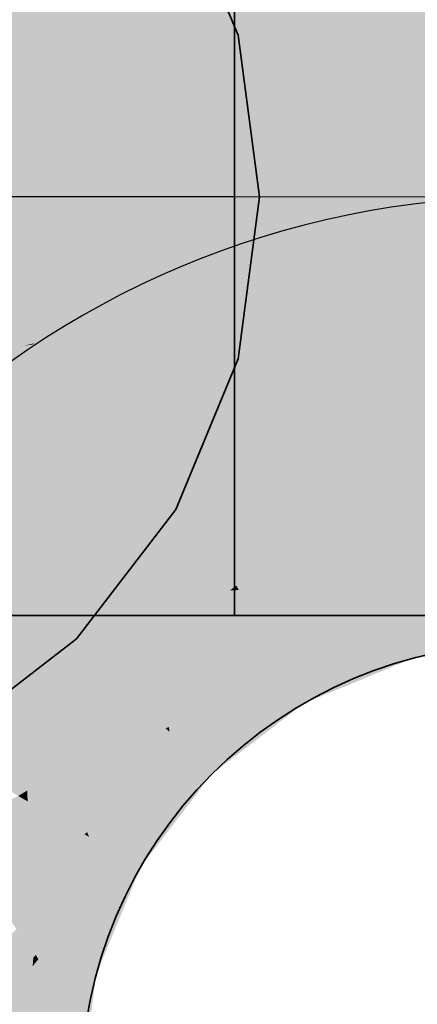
# Model space of a CAD drawing. Extents: x -350 to 540, y -53 to 541.
# Tile 473 of 569: x 249.14 to 250.56, y 207.42 to 210.95. Entities that reach past the tile are written whole.
import ezdxf
from ezdxf.lldxf.tags import DXFTag

# ---------------------------------------------------------------- set-up
doc = ezdxf.new("R2010")
doc.units = 0
doc.layers.get('0').update_dxf_attribs({"lineweight": 35})
for name, color, linetype, lineweight, true_color in [('L_Bauteil', 7, 'Continuous', 35, 0xababab), ('L_Bauteil-Shading', 7, 'Continuous', 35, 0xababab), ('L_Zuluft', 6, 'Continuous', 35, 0xff00ff), ('L_Zuluft-Shading', 6, 'Continuous', 35, 0xff00ff)]:
    doc.layers.add(name, color=color, linetype=linetype, lineweight=lineweight, true_color=true_color)
tags = doc.linetypes.add('STRICHPUNKT2', pattern=[12.7, 6.35, -3.175, 0, -3.175]).pattern_tags.tags
tags[10:11] = [DXFTag(74, 4), DXFTag(75, 0), DXFTag(340, '0'), DXFTag(46, 0.0), DXFTag(50, 0.0), DXFTag(44, 0.0), DXFTag(45, 0.0)]
tags[8:9] = [DXFTag(74, 4), DXFTag(75, 0), DXFTag(340, '0'), DXFTag(46, 0.0), DXFTag(50, 0.0), DXFTag(44, 0.0), DXFTag(45, 0.0)]
tags[6:7] = [DXFTag(74, 4), DXFTag(75, 0), DXFTag(340, '0'), DXFTag(46, 0.0), DXFTag(50, 0.0), DXFTag(44, 0.0), DXFTag(45, 0.0)]
tags[4:5] = [DXFTag(74, 4), DXFTag(75, 0), DXFTag(340, '0'), DXFTag(46, 0.0), DXFTag(50, 0.0), DXFTag(44, 0.0), DXFTag(45, 0.0)]

# ---------------------------------------------------------------- blocks, each defined once
blk = doc.blocks.new('3D-Ansicht-A06HSWBANL', base_point=(172.3963, 139.9809))
at = {"layer": 'L_Bauteil-Shading', "color": 254, "true_color": 0xcccccc}
for points in [[(248.6255, 211.1822), (248.821, 210.9274), (249.6957, 211.4324)], [(249.6957, 211.4324), (248.821, 210.9274), (249.9194, 210.8922)], [(248.821, 210.9274), (248.9439, 210.6308), (249.9194, 210.8922)], [(249.9194, 210.8922), (248.9439, 210.6308), (249.9958, 210.3124)], [(248.9439, 210.6308), (248.9858, 210.3124), (249.9958, 210.3124)], [(248.9858, 210.3124), (248.9439, 209.9941), (249.9194, 209.7327)], [(249.9958, 210.3124), (248.9858, 210.3124), (249.9194, 209.7327)], [(249.9194, 209.7327), (248.9439, 209.9941), (248.821, 209.6974)], [(249.9194, 209.7327), (248.821, 209.6974), (249.6957, 209.1924)], [(249.6957, 209.1924), (248.821, 209.6974), (248.6255, 209.4427)], [(248.3708, 209.2472), (249.2061, 208.8), (248.6255, 209.4427), (249.2682, 208.8)], [(249.3946, 208.8), (249.6957, 209.1924), (249.2682, 208.8), (248.6255, 209.4427)], [(249.2061, 208.8), (248.3708, 209.2472), (248.629, 208.8)], [(248.6873, 208.6989), (249.2061, 208.8), (248.629, 208.8)], [(248.6873, 208.6989), (249.3012, 208.6989), (249.2061, 208.8), (249.3397, 208.7285)], [(249.2061, 208.8), (249.3397, 208.7285), (249.2682, 208.8)], [(249.3397, 208.7285), (249.3946, 208.8), (249.2682, 208.8)], [(248.8127, 208.4818), (249.0181, 208.4818), (248.6873, 208.6989), (249.3012, 208.6989)]]:
    blk.add_solid(points, dxfattribs=at)
at = {"layer": 'L_Zuluft-Shading', "color": 212, "true_color": 0xcc00cc}
for points in [[(249.8347, 211.2962), (249.7689, 211.5418), (248.7901, 210.8635), (248.663, 211.0837)], [(250.9558, 208.9268), (250.9558, 209.181), (250.4486, 209.0051), (250.4204, 209.1106)], [(250.4486, 209.0051), (250.4204, 209.1106), (250.3081, 209.064)], [(250.3081, 209.064), (250.0063, 208.939), (250.4486, 209.0051), (250.0607, 208.9306)], [(250.4486, 209.0051), (250.0607, 208.9306), (250.4862, 208.865)], [(250.4862, 208.865), (250.9558, 208.9268), (250.4486, 209.0051)], [(250.0063, 208.939), (249.9215, 208.9039), (250.0607, 208.9306)], [(250.0607, 208.9306), (249.9215, 208.9039), (250.4862, 208.865), (250.1003, 208.7051)], [(250.039, 208.7003), (249.9215, 208.9039), (249.6403, 208.6882)], [(250.1003, 208.7051), (249.9215, 208.9039), (250.039, 208.7003)], [(250.0486, 208.6837), (250.1003, 208.7051), (250.039, 208.7003)], [(249.6403, 208.6882), (249.5659, 208.631), (249.6457, 208.6398)], [(249.6403, 208.6882), (250.0486, 208.6837), (250.039, 208.7003)], [(250.0486, 208.6837), (249.6403, 208.6882), (249.6457, 208.6398)], [(250.0486, 208.6837), (249.6457, 208.6398), (249.7172, 208.4294), (249.6709, 208.4131)], [(249.5659, 208.631), (249.6709, 208.4131), (249.6457, 208.6398)], [(249.5659, 208.631), (249.493, 208.5752), (249.6709, 208.4131), (249.6592, 208.409)], [(249.6592, 208.409), (249.493, 208.5752), (249.2773, 208.294)], [(249.6709, 208.4131), (249.6728, 208.3954), (249.7172, 208.4294)], [(249.2773, 208.294), (249.6728, 208.3954), (249.6592, 208.409)], [(249.6728, 208.3954), (249.2773, 208.294), (249.295, 208.2486)], [(249.6728, 208.3954), (249.295, 208.2486), (249.4186, 208.064), (249.378, 208.0362)], [(249.6592, 208.409), (249.6728, 208.3954), (249.6709, 208.4131)], [(249.2773, 208.294), (249.2202, 208.2196), (249.295, 208.2486)], [(249.2202, 208.2196), (249.378, 208.0362), (249.295, 208.2486)], [(249.2202, 208.2196), (249.1643, 208.1467), (249.378, 208.0362), (249.3679, 208.0292)], [(249.3679, 208.0292), (249.1643, 208.1467), (249.0287, 207.8194)], [(249.3679, 208.0292), (249.3845, 208.0196), (249.378, 208.0362)], [(249.378, 208.0362), (249.3845, 208.0196), (249.4186, 208.064)], [(249.0287, 207.8194), (249.3845, 208.0196), (249.3679, 208.0292)], [(249.3845, 208.0196), (249.0287, 207.8194), (249.0576, 207.7801)], [(249.319, 207.8615), (249.3845, 208.0196), (249.1247, 207.6888), (249.0576, 207.7801)], [(249.2247, 207.6337), (249.319, 207.8615), (249.1927, 207.5963), (249.1247, 207.6888)], [(249.0954, 207.6627), (249.1927, 207.5963), (249.1247, 207.6888)], [(249.1927, 207.5963), (249.0954, 207.6627), (249.1847, 207.587), (249.0506, 207.6229)], [(248.964, 207.3524), (249.1847, 207.587), (249.0506, 207.6229)], [(249.1927, 207.5963), (249.2032, 207.582), (249.2247, 207.6337)], [(248.9836, 207.3085), (249.182, 207.5555), (248.9982, 207.3497), (249.1847, 207.587)], [(248.9982, 207.3497), (249.1847, 207.587), (249.0205, 207.4125)], [(249.2032, 207.582), (249.182, 207.5555), (249.1487, 207.1679)], [(249.2032, 207.582), (249.1847, 207.587), (249.182, 207.5555)], [(249.1847, 207.587), (249.2032, 207.582), (249.1927, 207.5963)], [(249.1487, 207.1679), (249.182, 207.5555), (249.1275, 207.1235), (248.9494, 207.2661)]]:
    blk.add_solid(points, dxfattribs=at)
at = {"layer": 'L_Zuluft-Shading', "color": 212, "true_color": 0xe400e4}
for points in [[(249.9205, 210.9761), (249.8347, 211.2962), (248.9558, 210.5765), (248.7901, 210.8635)], [(249.9058, 209.2518), (249.9058, 209.5624), (245.6058, 209.2518), (245.6058, 209.5624)], [(253.6923, 209.2518), (253.6923, 209.5624), (249.9058, 209.2518), (249.9058, 209.5624)], [(250.9558, 209.181), (250.9558, 209.5124), (250.4204, 209.1106), (250.3346, 209.4306)], [(250.4204, 209.1106), (250.3346, 209.4306), (249.8524, 209.2309)], [(249.7558, 209.1909), (250.3081, 209.064), (249.8524, 209.2309), (250.4204, 209.1106)], [(249.7277, 209.1694), (249.4734, 208.9742), (249.7754, 209.1569), (249.5003, 208.9719)], [(249.7754, 209.1569), (249.7558, 209.1909), (249.7277, 209.1694)], [(250.3081, 209.064), (249.7558, 209.1909), (249.7754, 209.1569)], [(249.8446, 209.037), (249.7754, 209.1569), (249.6452, 208.9596), (249.5003, 208.9719)], [(249.7754, 209.1569), (249.9019, 208.9377), (250.3081, 209.064), (250.0063, 208.939)], [(249.9019, 208.9377), (249.8446, 209.037), (249.6452, 208.9596)], [(249.5003, 208.9719), (249.4734, 208.9742), (249.3544, 208.8738), (249.3417, 208.8731)], [(249.3544, 208.8738), (249.8893, 208.9022), (249.5003, 208.9719), (249.8967, 208.9079)], [(249.9019, 208.9377), (249.5003, 208.9719), (249.9123, 208.9198), (249.8967, 208.9079)], [(249.8967, 208.9079), (249.9215, 208.9039), (249.9123, 208.9198)], [(249.9571, 208.9384), (249.9019, 208.9377), (249.9123, 208.9198)], [(250.0063, 208.939), (249.9571, 208.9384), (249.9215, 208.9039), (249.9123, 208.9198)], [(249.6403, 208.6882), (249.9215, 208.9039), (249.2587, 208.8095), (249.4354, 208.8781)], [(249.8893, 208.9022), (249.9215, 208.9039), (249.8967, 208.9079)], [(249.4354, 208.8781), (249.3544, 208.8738), (249.2587, 208.8095)], [(249.3417, 208.8731), (249.2587, 208.8095), (249.3544, 208.8738)], [(249.3983, 208.6699), (249.2587, 208.8095), (249.1409, 208.6559)], [(249.6403, 208.6882), (249.2587, 208.8095), (249.3983, 208.6699)], [(249.3983, 208.6699), (249.1409, 208.6559), (249.4654, 208.6028), (249.4133, 208.5934)], [(249.3983, 208.6699), (249.4654, 208.6028), (249.6403, 208.6882), (249.5659, 208.631)], [(249.1409, 208.6559), (249.042, 208.5271), (249.146, 208.5457)], [(249.4133, 208.5934), (249.1409, 208.6559), (249.146, 208.5457)], [(249.4133, 208.5934), (249.493, 208.5752), (249.4654, 208.6028)], [(249.4654, 208.6028), (249.493, 208.5752), (249.5659, 208.631)], [(249.493, 208.5752), (249.4133, 208.5934), (249.1497, 208.4634), (249.146, 208.5457)], [(249.1594, 208.2527), (249.493, 208.5752), (249.1497, 208.4634)], [(249.493, 208.5752), (249.1594, 208.2527), (249.2773, 208.294)], [(249.146, 208.5457), (249.042, 208.5271), (249.1497, 208.4634), (249.0791, 208.4404)], [(249.0791, 208.4404), (249.1594, 208.2527), (249.1497, 208.4634)], [(248.8773, 208.3124), (249.1594, 208.2527), (249.0302, 208.4244), (249.0791, 208.4404)], [(249.1594, 208.2527), (248.8773, 208.3124), (249.0483, 208.2137)], [(249.2773, 208.294), (249.1594, 208.2527), (249.2202, 208.2196), (249.1625, 208.1853)], [(249.1594, 208.2527), (249.0483, 208.2137), (249.1625, 208.1853), (249.1305, 208.1662)], [(249.1625, 208.1853), (249.1643, 208.1467), (249.2202, 208.2196)], [(249.1305, 208.1662), (249.1643, 208.1467), (249.1625, 208.1853)], [(249.1643, 208.1467), (249.0826, 208.1438), (248.8616, 207.9499), (248.8367, 208.0284)], [(248.9255, 207.7489), (249.1643, 208.1467), (248.8616, 207.9499)], [(249.1643, 208.1467), (248.9255, 207.7489), (249.0287, 207.8194)], [(249.0826, 208.1438), (249.1643, 208.1467), (249.1305, 208.1662)]]:
    blk.add_solid(points, dxfattribs=at)
at = {"layer": 'L_Zuluft-Shading', "color": 6, "true_color": 0xf500f5}
for points in [[(250.9558, 210.7265), (250.9558, 211.1124), (250.0204, 210.6034), (249.9205, 210.9761)], [(249.9058, 210.7007), (249.9058, 211.0624), (245.6058, 210.7007), (245.6058, 211.0624)], [(253.6923, 210.7007), (253.6923, 211.0624), (249.9058, 210.7007), (249.9058, 211.0624)], [(250.0204, 210.6034), (249.9205, 210.9761), (249.1487, 210.2423), (248.9558, 210.5765)], [(248.1273, 209.9408), (249.1487, 210.2423), (248.9558, 210.5765)], [(248.1273, 209.9408), (248.4267, 209.748), (249.1487, 210.2423), (248.7004, 209.8983)], [(249.9058, 209.5624), (249.9058, 209.9242), (245.6058, 209.5624), (245.6058, 209.9242)], [(253.6923, 209.5624), (253.6923, 209.9242), (249.9058, 209.5624), (249.9058, 209.9242)], [(250.9558, 209.5124), (250.9558, 209.8983), (250.2849, 209.616), (250.2347, 209.8034)], [(250.2849, 209.616), (250.2347, 209.8034), (250.0352, 209.7207)], [(250.0352, 209.7207), (249.6063, 209.5431), (250.2849, 209.616), (249.6509, 209.5362)], [(250.2849, 209.616), (249.6509, 209.5362), (250.3346, 209.4306)], [(250.3346, 209.4306), (250.9558, 209.5124), (250.2849, 209.616)], [(249.233, 209.272), (249.2959, 209.2666), (249.5628, 209.5251), (249.6057, 209.4508)], [(249.6063, 209.5431), (249.5628, 209.5251), (249.6509, 209.5362)], [(249.6509, 209.5362), (249.5628, 209.5251), (250.3346, 209.4306), (249.8524, 209.2309)], [(249.8524, 209.2309), (249.5628, 209.5251), (249.7336, 209.2294)], [(249.2959, 209.2666), (249.7336, 209.2294), (249.6057, 209.4508)], [(249.1855, 209.2356), (249.7336, 209.2294), (249.233, 209.272)], [(249.1855, 209.2356), (249.0231, 209.111), (249.6479, 209.1791)], [(249.7336, 209.2294), (249.1855, 209.2356), (249.7558, 209.1909), (249.6479, 209.1791)], [(249.7558, 209.1909), (249.8524, 209.2309), (249.7336, 209.2294)], [(249.0231, 209.111), (248.9859, 209.0823), (249.6479, 209.1791), (249.7277, 209.1694)], [(248.9859, 209.0823), (249.1052, 208.963), (249.7277, 209.1694), (249.4734, 208.9742)], [(249.6479, 209.1791), (249.7277, 209.1694), (249.7558, 209.1909)], [(249.1052, 208.963), (248.846, 208.7728), (249.2273, 208.8409)], [(249.4734, 208.9742), (249.1052, 208.963), (249.3417, 208.8731), (249.2273, 208.8409)], [(249.2273, 208.8409), (249.2587, 208.8095), (249.3417, 208.8731)], [(248.846, 208.7728), (249.2587, 208.8095), (249.2273, 208.8409)], [(248.846, 208.7728), (248.6224, 208.6087), (249.2587, 208.8095), (249.1409, 208.6559)], [(248.5431, 208.5054), (248.6893, 208.421), (249.1409, 208.6559), (249.042, 208.5271)], [(248.7783, 208.6229), (248.5842, 208.5475), (249.1409, 208.6559), (248.5431, 208.5054)]]:
    blk.add_solid(points, dxfattribs=at)
at = {"layer": 'L_Zuluft-Shading', "color": 6, "true_color": 0xfd00fd}
for points in [[(250.9558, 210.3124), (250.9558, 210.7265), (250.1132, 210.257), (250.0204, 210.6034)], [(249.9058, 210.3124), (249.9058, 210.7007), (245.6058, 210.3124), (245.6058, 210.7007)], [(253.6923, 210.3124), (253.6923, 210.7007), (249.9058, 210.3124), (249.9058, 210.7007)], [(250.1132, 210.257), (250.0204, 210.6034), (249.2409, 210.0827), (249.1487, 210.2423)], [(249.9058, 209.9242), (249.9058, 210.3124), (245.6058, 209.9242), (245.6058, 210.3124)], [(253.6923, 209.9242), (253.6923, 210.3124), (249.9058, 209.9242), (249.9058, 210.3124)], [(250.1276, 210.2034), (250.9558, 210.3124), (250.1132, 210.257)], [(250.9558, 209.8983), (250.9558, 210.3124), (250.2347, 209.8034), (250.1276, 210.2034)], [(249.1487, 210.2423), (248.7004, 209.8983), (249.2409, 210.0827)], [(249.2409, 210.0827), (249.2993, 209.9815), (250.1132, 210.257), (250.1276, 210.2034)], [(249.2993, 209.9815), (249.3558, 209.8837), (250.1276, 210.2034)], [(249.3558, 209.8837), (249.7181, 209.7968), (250.1276, 210.2034), (250.2347, 209.8034)], [(249.2409, 210.0827), (248.7004, 209.8983), (248.8301, 209.7871), (248.469, 209.7207)], [(249.2409, 210.0827), (248.8301, 209.7871), (249.2993, 209.9815)], [(248.8301, 209.7871), (249.3558, 209.8837), (249.2993, 209.9815)], [(249.3558, 209.8837), (248.8301, 209.7871), (249.1803, 209.7866), (248.7277, 209.7447)], [(249.3558, 209.8837), (249.1803, 209.7866), (249.2544, 209.8059)], [(249.4082, 209.7928), (249.3558, 209.8837), (249.2544, 209.8059)], [(249.7181, 209.7968), (249.3558, 209.8837), (249.4082, 209.7928)], [(249.1803, 209.7866), (249.236, 209.7918), (249.2544, 209.8059)], [(249.422, 209.7691), (249.4082, 209.7928), (249.236, 209.7918), (249.2544, 209.8059)], [(249.7181, 209.7968), (250.0352, 209.7207), (250.2347, 209.8034)], [(248.469, 209.7207), (248.4002, 209.668), (249.1803, 209.7866), (249.1528, 209.7794)], [(249.1528, 209.7794), (248.4002, 209.668), (248.4673, 209.6009)], [(248.6066, 209.4615), (249.1528, 209.7794), (248.4673, 209.6009)], [(248.6066, 209.4615), (248.8035, 209.5648), (249.1528, 209.7794), (249.183, 209.7839)], [(248.8798, 209.5185), (249.236, 209.7918), (248.6347, 209.4674), (248.8035, 209.5648)], [(248.8035, 209.5648), (249.236, 209.7918), (249.183, 209.7839)], [(249.422, 209.7691), (249.236, 209.7918), (249.5548, 209.539), (248.8798, 209.5185)], [(249.1803, 209.7866), (249.1528, 209.7794), (249.189, 209.7874), (249.183, 209.7839)], [(249.183, 209.7839), (249.236, 209.7918), (249.189, 209.7874)], [(249.422, 209.7691), (250.0352, 209.7207), (249.4082, 209.7928), (249.7181, 209.7968)], [(249.422, 209.7691), (249.5548, 209.539), (250.0352, 209.7207), (249.6063, 209.5431)], [(248.8798, 209.5185), (248.693, 209.3752), (249.5548, 209.539), (249.5628, 209.5251)], [(249.5628, 209.5251), (248.693, 209.3752), (248.8613, 209.3275)], [(249.5628, 209.5251), (248.8613, 209.3275), (249.233, 209.272), (249.0941, 209.2615)], [(249.5548, 209.539), (249.5628, 209.5251), (249.6063, 209.5431)], [(249.0941, 209.2615), (249.1855, 209.2356), (249.233, 209.272)], [(248.827, 209.2412), (248.9859, 209.0823), (248.8891, 209.2459), (249.1855, 209.2356)], [(248.8891, 209.2459), (249.1855, 209.2356), (249.0941, 209.2615)]]:
    blk.add_solid(points, dxfattribs=at)
at = {"layer": 'L_Zuluft-Shading', "color": 212, "true_color": 0xcd00cd}
for points in [[(249.9058, 209.0134), (249.9058, 209.2518), (245.6058, 209.0134), (245.6058, 209.2518)], [(249.9058, 209.0134), (253.6625, 209.0134), (253.6923, 209.2518), (253.6923, 209.0815)], [(249.9058, 209.0134), (253.6923, 209.2518), (249.9058, 209.2518)]]:
    blk.add_solid(points, dxfattribs=at)
at = {"layer": 'L_Zuluft-Shading', "color": 214, "true_color": 0xb000b0}
for points in [[(249.9058, 208.8635), (249.9058, 209.0134), (245.6058, 208.8635), (245.6058, 209.0134)], [(249.9058, 208.8635), (253.5576, 208.8635), (249.9058, 209.0134), (253.6625, 209.0134)]]:
    blk.add_solid(points, dxfattribs=at)
at = {"layer": 'L_Zuluft-Shading', "color": 214, "true_color": 0xaf00af}
for points in [[(250.9558, 208.7669), (250.9558, 208.9268), (250.5276, 208.7106), (250.4862, 208.865)], [(250.5276, 208.7106), (250.4862, 208.865), (250.1003, 208.7051)], [(250.1285, 208.5453), (250.5276, 208.7106), (250.0486, 208.6837), (250.1003, 208.7051)], [(250.1285, 208.5453), (250.0486, 208.6837), (249.7172, 208.4294)], [(249.7859, 208.2823), (250.1285, 208.5453), (249.6728, 208.3954), (249.7172, 208.4294)], [(249.7859, 208.2823), (249.6728, 208.3954), (249.4186, 208.064)], [(249.5229, 207.9397), (249.7859, 208.2823), (249.3845, 208.0196), (249.4186, 208.064)], [(249.5229, 207.9397), (249.3845, 208.0196), (249.2247, 207.6337)], [(249.3576, 207.5406), (249.5229, 207.9397), (249.2032, 207.582), (249.2247, 207.6337)], [(249.1487, 207.1679), (249.1662, 207.1991), (249.2032, 207.582), (249.2706, 207.564)], [(249.1414, 207.1124), (249.3013, 207.1124), (249.1662, 207.1991), (249.3576, 207.5406)], [(249.1662, 207.1991), (249.3576, 207.5406), (249.2706, 207.564)]]:
    blk.add_solid(points, dxfattribs=at)
at = {"layer": 'L_Zuluft-Shading', "color": 214, "true_color": 0x900090}
for points in [[(249.9058, 208.8124), (249.9058, 208.8635), (245.6058, 208.8124), (245.6058, 208.8635)], [(249.9058, 208.8124), (253.4595, 208.8124), (249.9058, 208.8635), (253.5576, 208.8635)], [(250.9558, 208.7124), (250.9558, 208.7669), (250.5417, 208.6579), (250.5276, 208.7106)], [(250.5417, 208.6579), (250.5276, 208.7106), (250.1558, 208.4981), (250.1285, 208.5453)], [(250.1558, 208.4981), (250.1285, 208.5453), (249.8244, 208.2438), (249.7859, 208.2823)], [(249.8244, 208.2438), (249.7859, 208.2823), (249.5701, 207.9124), (249.5229, 207.9397)], [(249.5701, 207.9124), (249.5229, 207.9397), (249.4103, 207.5265), (249.3576, 207.5406)], [(249.4103, 207.5265), (249.3576, 207.5406), (249.3558, 207.1124), (249.3013, 207.1124)]]:
    blk.add_solid(points, dxfattribs=at)
blk = doc.blocks.new('Bogen-A06HSWV2NL', base_point=(246.1558, 207.1124))
at = {"color": 0, "linetype": 'ByBlock', "lineweight": -2, "ltscale": 0.35}
for major_axis in [(0, 4.8), (0, 1.6)]:
    blk.add_ellipse((250.9558, 207.1124), major_axis=major_axis, ratio=1, start_param=0, end_param=1.570796, dxfattribs=at)
at = {"color": 0, "linetype": 'STRICHPUNKT2', "lineweight": 25, "ltscale": 0.25}
blk.add_ellipse((250.9558, 207.1124), major_axis=(0, 3.2), ratio=1, start_param=0, end_param=1.570796, dxfattribs=at)
blk = doc.blocks.new('CA_125x500_50-A06HSWWSNL', base_point=(245.5158, 208.0724))
at = {"color": 254, "linetype": 'ByBlock', "lineweight": -2, "ltscale": 0.35, "true_color": 0xcccccc}
for p, q in [((249.9195, 210.8922), (249.6957, 211.4324)), ((249.9958, 210.3124), (249.9195, 210.8922)), ((249.9195, 209.7327), (249.9958, 210.3124)), ((249.6957, 209.1924), (249.9195, 209.7327)), ((249.3397, 208.7285), (249.6957, 209.1924)), ((248.8758, 208.3725), (249.3397, 208.7285))]:
    blk.add_line(p, q, dxfattribs=at)
blk = doc.blocks.new('Abzweigstück 90°-A06HSWZKNL', base_point=(245.6058, 208.8124))
at = {"color": 0, "linetype": 'ByBlock', "lineweight": -2, "ltscale": 0.35}
for p, q in [((249.9058, 210.9337), (249.9058, 211.8124)), ((249.9058, 209.6911), (249.9058, 210.9337)), ((249.9058, 208.8124), (249.9058, 209.6911)), ((245.6058, 208.8124), (249.9058, 208.8124))]:
    blk.add_line(p, q, dxfattribs=at)
at = {"color": 0, "linetype": 'STRICHPUNKT2', "lineweight": 25, "ltscale": 0.25}
blk.add_line((249.9058, 210.3124), (245.6058, 210.3124), dxfattribs=at)
blk = doc.blocks.new('Wickelfalzrohr-A06HSWZMNL', base_point=(249.9058, 208.8124))
at = {"color": 0, "linetype": 'ByBlock', "lineweight": -2, "ltscale": 0.35}
for p, q in [((253.6923, 211.8124), (249.9058, 211.8124)), ((249.9058, 210.9337), (249.9058, 211.8124)), ((253.6923, 210.9337), (253.6923, 211.8124)), ((249.9058, 209.6911), (249.9058, 210.9337)), ((253.6923, 209.6911), (253.6923, 210.9337)), ((249.9058, 208.8124), (249.9058, 209.6911)), ((253.6923, 208.8124), (253.6923, 209.6911)), ((249.9058, 208.8124), (253.6923, 208.8124))]:
    blk.add_line(p, q, dxfattribs=at)
at = {"color": 0, "linetype": 'STRICHPUNKT2', "lineweight": 5, "ltscale": 0.13}
blk.add_line((249.9058, 210.3124), (253.6923, 210.3124), dxfattribs=at)

msp = doc.modelspace()

# ---------------------------------------------------------------- block references
msp.add_blockref('3D-Ansicht-A06HSWBANL', (172.3963, 139.9809))
at = {"layer": 'L_Bauteil', "ltscale": 0.35}
msp.add_blockref('CA_125x500_50-A06HSWWSNL', (245.5158, 208.0724), dxfattribs=at)
at = {"layer": 'L_Zuluft', "ltscale": 0.35}
for name, p in [('Bogen-A06HSWV2NL', (246.1558, 207.1124)), ('Abzweigstück 90°-A06HSWZKNL', (245.6058, 208.8124)), ('Wickelfalzrohr-A06HSWZMNL', (249.9058, 208.8124))]:
    msp.add_blockref(name, p, dxfattribs=at)

doc.saveas('drawing.dxf')
